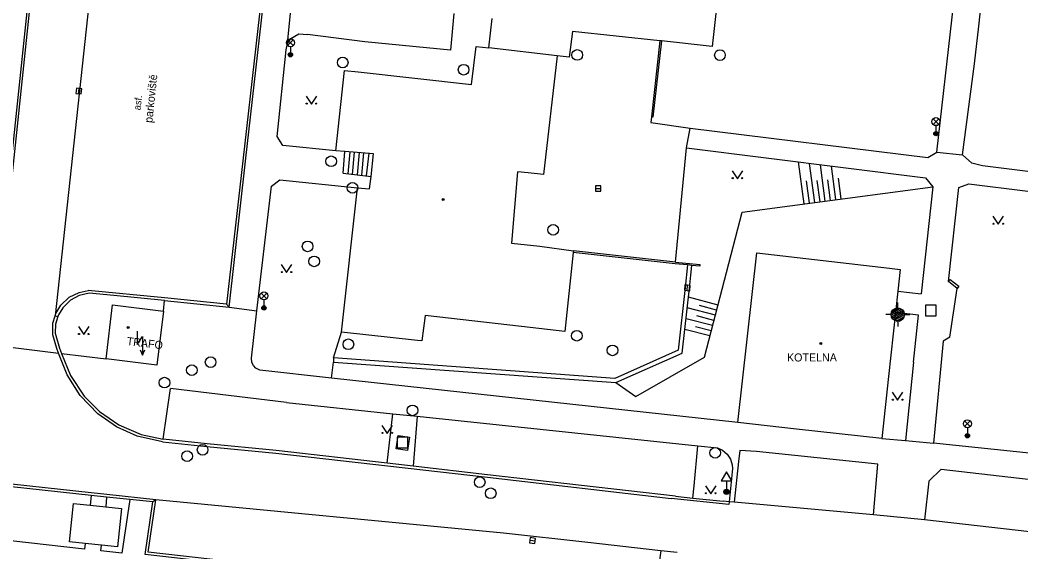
# Model space of a CAD drawing. Extents: x -595546 to -593986, y -1160845 to -1159202.
# Drawn here: x -594302.3 to -594208.4, y -1159536.2 to -1159486.4 of the extents above; entities that cross this region are included whole.
import ezdxf

# ---------------------------------------------------------------- set-up
doc = ezdxf.new("R2010")
doc.units = 0
for name, color, linetype in [('Level 25', 7, 'Continuous'), ('Level 26', 7, 'Continuous'), ('Level 27', 7, 'Continuous'), ('Level 33', 7, 'Continuous'), ('Level 34', 7, 'Continuous'), ('Level 35', 7, 'Continuous'), ('Level 36', 7, 'Continuous'), ('Level 39', 7, 'Continuous'), ('Specificka linie pasportu komunikaci', 7, 'Continuous'), ('TM - budovy zdene_ betonove - VP', 7, 'Continuous'), ('TM - chodniky - VP', 7, 'Continuous'), ('TM - horni hrana svahu', 7, 'Continuous'), ('TM - komunikace - VP', 7, 'Continuous'), ('TM - popis objektu', 7, 'Continuous'), ('TM - popis povrchu', 7, 'Continuous'), ('TM - poznamka', 7, 'Continuous'), ('TM - rozhrani mezi zpev. plochami mezi sebou - VP', 7, 'Continuous'), ('TM - rozhrani ploch obecne - VP', 7, 'Continuous'), ('TM - schody - VP', 7, 'Continuous'), ('TM - srafovani', 7, 'Continuous')]:
    doc.layers.add(name, color=color, linetype=linetype)

msp = doc.modelspace()

# ---------------------------------------------------------------- linework, layer by layer
at = {"layer": 'Level 25'}
for radius in [0.25, 0.2, 0.15, 0.1, 0.05]:
    msp.add_circle((-594236.05, -1159530.6), radius, dxfattribs=at)
at = {"layer": 'Level 26'}
for points in [[(-594217.4, -1159514.11), (-594216.4, -1159514.11), (-594216.4, -1159513.11), (-594217.4, -1159513.11)], [(-594217.4, -1159514.11), (-594216.4, -1159514.11), (-594216.4, -1159513.11), (-594217.4, -1159513.11)], [(-594266.92, -1159526.49), (-594265.92, -1159526.49), (-594265.92, -1159525.49), (-594266.92, -1159525.49)]]:
    msp.add_lwpolyline(points, close=True, dxfattribs=at)
at = {"layer": 'Level 27'}
for p, q in [((-594296.775, -1159493.309), (-594296.725, -1159492.811)), ((-594248.33, -1159502.19), (-594247.83, -1159502.19)), ((-594239.74, -1159511.739), (-594239.7, -1159511.241)), ((-594254.488, -1159535.135), (-594253.992, -1159535.205)), ((-594254.488, -1159535.135), (-594253.992, -1159535.205))]:
    msp.add_line(p, q, dxfattribs=at)
for points in [[(-594296.526, -1159493.333), (-594296.477, -1159492.836), (-594296.974, -1159492.787), (-594297.023, -1159493.284)], [(-594248.33, -1159502.44), (-594247.83, -1159502.44), (-594247.83, -1159501.94), (-594248.33, -1159501.94)], [(-594239.491, -1159511.76), (-594239.45, -1159511.261), (-594239.949, -1159511.22), (-594239.989, -1159511.719)], [(-594254.523, -1159535.382), (-594254.028, -1159535.453), (-594253.957, -1159534.958), (-594254.452, -1159534.887)], [(-594254.523, -1159535.382), (-594254.028, -1159535.453), (-594253.957, -1159534.958), (-594254.452, -1159534.887)]]:
    msp.add_lwpolyline(points, close=True, dxfattribs=at)
for centre in [(-594250.04, -1159489.68), (-594236.66, -1159489.69), (-594272.02, -1159490.38), (-594260.69, -1159491.06), (-594273.1, -1159499.64), (-594271.11, -1159502.12), (-594252.3, -1159506.06), (-594275.31, -1159507.61), (-594274.7, -1159509.01), (-594250.08, -1159515.98), (-594271.49, -1159516.78), (-594246.73, -1159517.35), (-594284.4, -1159518.45), (-594286.17, -1159519.2), (-594288.73, -1159520.37), (-594265.48, -1159522.97), (-594286.61, -1159527.26), (-594285.15, -1159526.66), (-594237.11, -1159526.95), (-594237.11, -1159526.95), (-594259.18, -1159529.7), (-594259.18, -1159529.7), (-594258.15, -1159530.74), (-594258.15, -1159530.74)]:
    msp.add_circle(centre, 0.5, dxfattribs=at)
at = {"layer": 'Level 33'}
for p, q in [((-594277.185, -1159488.8), (-594276.655, -1159488.27)), ((-594277.185, -1159488.27), (-594276.655, -1159488.8)), ((-594276.92, -1159488.91), (-594276.92, -1159489.66)), ((-594216.685, -1159496.19), (-594216.155, -1159495.66)), ((-594216.685, -1159495.66), (-594216.155, -1159496.19)), ((-594216.42, -1159496.3), (-594216.42, -1159497.05)), ((-594279.675, -1159512.51), (-594279.145, -1159511.98)), ((-594279.675, -1159511.98), (-594279.145, -1159512.51)), ((-594279.41, -1159512.62), (-594279.41, -1159513.37)), ((-594213.735, -1159524.49), (-594213.205, -1159523.96)), ((-594213.735, -1159523.96), (-594213.205, -1159524.49)), ((-594213.47, -1159524.6), (-594213.47, -1159525.35))]:
    msp.add_line(p, q, dxfattribs=at)
for centre, radius in [((-594276.92, -1159488.535), 0.375), ((-594276.92, -1159489.66), 0.2), ((-594276.92, -1159489.66), 0.145), ((-594276.92, -1159489.66), 0.0876), ((-594216.42, -1159495.925), 0.375), ((-594216.42, -1159497.05), 0.2), ((-594216.42, -1159497.05), 0.145), ((-594216.42, -1159497.05), 0.0876), ((-594279.41, -1159512.245), 0.375), ((-594279.41, -1159513.37), 0.2), ((-594279.41, -1159513.37), 0.145), ((-594279.41, -1159513.37), 0.0876), ((-594213.47, -1159524.225), 0.375), ((-594213.47, -1159525.35), 0.2), ((-594213.47, -1159525.35), 0.145), ((-594213.47, -1159525.35), 0.0876)]:
    msp.add_circle(centre, radius, dxfattribs=at)
at = {"layer": 'Level 34'}
for p, q in [((-594236.05, -1159529.582), (-594236.05, -1159530.6)), ((-594236.3, -1159530.6), (-594235.8, -1159530.6))]:
    msp.add_line(p, q, dxfattribs=at)
msp.add_lwpolyline([(-594236.55, -1159529.582), (-594235.55, -1159529.582), (-594236.05, -1159528.716)], close=True, dxfattribs=at)
at = {"layer": 'Level 35'}
for p, q in [((-594220.62, -1159514.067), (-594219.623, -1159513.492)), ((-594220.619, -1159513.905), (-594219.764, -1159513.412)), ((-594220.585, -1159514.209), (-594219.518, -1159513.593)), ((-594220.557, -1159513.708), (-594219.966, -1159513.367)), ((-594220.521, -1159514.334), (-594219.442, -1159513.711)), ((-594220, -1159513.365), (-594220, -1159512.865)), ((-594220.625, -1159513.99), (-594221.125, -1159513.99)), ((-594220.43, -1159514.443), (-594219.393, -1159513.844)), ((-594220.308, -1159514.534), (-594219.375, -1159513.996)), ((-594220.14, -1159514.599), (-594219.403, -1159514.173)), ((-594220, -1159514.615), (-594220, -1159515.115)), ((-594219.86, -1159514.599), (-594219.543, -1159514.416)), ((-594219.375, -1159513.99), (-594218.875, -1159513.99))]:
    msp.add_line(p, q, dxfattribs=at)
msp.add_circle((-594220, -1159513.99), 0.625, dxfattribs=at)
at = {"layer": 'Level 36'}
for points in [[(-594275.45, -1159493.53), (-594274.95, -1159494.28), (-594274.45, -1159493.53)], [(-594235.52, -1159500.52), (-594235.02, -1159501.27), (-594234.52, -1159500.52)], [(-594211.07, -1159504.79), (-594210.57, -1159505.54), (-594210.07, -1159504.79)], [(-594277.79, -1159509.32), (-594277.29, -1159510.07), (-594276.79, -1159509.32)], [(-594296.79, -1159515.12), (-594296.29, -1159515.87), (-594295.79, -1159515.12)], [(-594291.29, -1159515.55), (-594291.29, -1159516.8), (-594290.79, -1159516.05), (-594290.79, -1159517.8)], [(-594291.009, -1159517.311), (-594290.79, -1159517.8), (-594290.571, -1159517.311)], [(-594220.51, -1159521.27), (-594220.01, -1159522.02), (-594219.51, -1159521.27)], [(-594268.34, -1159524.38), (-594267.84, -1159525.13), (-594267.34, -1159524.38)], [(-594238.03, -1159530.03), (-594237.53, -1159530.78), (-594237.03, -1159530.03)]]:
    msp.add_lwpolyline(points, dxfattribs=at)
for centre in [(-594275.4, -1159494.23), (-594274.501, -1159494.23), (-594235.47, -1159501.22), (-594234.571, -1159501.22), (-594211.02, -1159505.49), (-594210.121, -1159505.49), (-594277.74, -1159510.02), (-594276.841, -1159510.02), (-594296.74, -1159515.82), (-594295.841, -1159515.82), (-594220.46, -1159521.97), (-594219.561, -1159521.97), (-594268.29, -1159525.08), (-594267.391, -1159525.08), (-594237.98, -1159530.73), (-594237.081, -1159530.73)]:
    msp.add_circle(centre, 0.05, dxfattribs=at)
at = {"layer": 'Level 39'}
for centre, radius in [((-594262.61, -1159503.21), 0.09), ((-594262.61, -1159503.21), 0.0398), ((-594292.14, -1159515.2), 0.09), ((-594292.14, -1159515.2), 0.0398), ((-594227.22, -1159516.71), 0.09), ((-594227.22, -1159516.71), 0.0398)]:
    msp.add_circle(centre, radius, dxfattribs=at)
at = {"layer": 'Specificka linie pasportu komunikaci'}
for points in [[(-594277.19, -1159488.59), (-594276.17, -1159478.19)], [(-594239.8, -1159498.37), (-594239.44, -1159496.52)], [(-594216.32, -1159498.79), (-594213.93, -1159499.04)], [(-594282.9, -1159513.03), (-594282.68, -1159513.3)], [(-594282.68, -1159513.3), (-594280.061, -1159513.66)], [(-594298.97, -1159514.11), (-594298.71, -1159514.19)], [(-594272.88, -1159518.06), (-594272.14, -1159515.63)], [(-594304.68, -1159516.86), (-594298.65, -1159517.61)], [(-594273.08, -1159519.94), (-594272.9, -1159518.46)], [(-594267.85, -1159527.92), (-594267.32, -1159523.28)], [(-594265.04, -1159523.52), (-594265.42, -1159528.2)], [(-594219.28, -1159525.8), (-594216.63, -1159526.03)], [(-594239.19, -1159531.18), (-594239.09, -1159530.04), (-594238.73, -1159526.3)], [(-594233.25, -1159526.81), (-594234.8, -1159526.72), (-594234.93, -1159527.75)], [(-594222.26, -1159532.77), (-594221.86, -1159528), (-594233.25, -1159526.81)], [(-594234.93, -1159527.75), (-594235.33, -1159531.58)], [(-594289.54, -1159531.36), (-594289.81, -1159531.53)], [(-594249.05, -1159535.35), (-594256.96, -1159534.48), (-594289.54, -1159531.36)], [(-594242.19, -1159536.14), (-594249.05, -1159535.35)]]:
    msp.add_lwpolyline(points, dxfattribs=at)
at = {"layer": 'TM - budovy zdene_ betonove - VP'}
for points in [[(-594236.56, -1159481.31), (-594237.4, -1159488.88)], [(-594258.32, -1159489.02), (-594258.01, -1159486.27)], [(-594250.49, -1159487.48), (-594250.79, -1159489.88)], [(-594242.3, -1159488.34), (-594250.49, -1159487.48)], [(-594242.15, -1159488.36), (-594242.3, -1159488.34)], [(-594237.4, -1159488.88), (-594242.15, -1159488.36)], [(-594259.94, -1159492.44), (-594259.51, -1159488.89)], [(-594259.51, -1159488.89), (-594258.32, -1159489.02)], [(-594251.93, -1159489.75), (-594258.32, -1159489.02)], [(-594251.93, -1159489.75), (-594253.21, -1159500.88)], [(-594250.79, -1159489.88), (-594251.93, -1159489.75)], [(-594272.67, -1159498.65), (-594271.84, -1159491.13)], [(-594271.84, -1159491.13), (-594270.56, -1159491.27)], [(-594270.56, -1159491.27), (-594259.94, -1159492.44)], [(-594271.82, -1159498.72), (-594272.67, -1159498.65)], [(-594269.13, -1159498.93), (-594271.82, -1159498.72)], [(-594269.37, -1159501.05), (-594269.13, -1159498.93)], [(-594269.5, -1159502.21), (-594269.37, -1159501.05)], [(-594255.64, -1159500.63), (-594256.2, -1159507.3)], [(-594254.64, -1159500.73), (-594255.64, -1159500.63)], [(-594253.21, -1159500.88), (-594254.64, -1159500.73)], [(-594272.14, -1159515.63), (-594270.63, -1159502.12)], [(-594270.63, -1159502.12), (-594269.5, -1159502.21)], [(-594256.2, -1159507.3), (-594253.53, -1159507.6)], [(-594253.53, -1159507.6), (-594250.4, -1159508.02)], [(-594250.4, -1159508.02), (-594250.42, -1159508.17)], [(-594250.42, -1159508.17), (-594251.21, -1159515.57)], [(-594234.99, -1159524.12), (-594233.22, -1159508.22)], [(-594233.22, -1159508.22), (-594220.78, -1159509.65)], [(-594220.78, -1159509.65), (-594219.78, -1159509.76)], [(-594219.78, -1159509.76), (-594220, -1159511.81)], [(-594220, -1159511.81), (-594220.22, -1159513.8)], [(-594294.21, -1159518.14), (-594293.6, -1159513.08)], [(-594293.6, -1159513.08), (-594288.83, -1159513.68)], [(-594288.83, -1159513.68), (-594289.45, -1159518.75)], [(-594264.28, -1159514.09), (-594264.6, -1159516.47)], [(-594255.25, -1159515.12), (-594264.28, -1159514.09)], [(-594220.22, -1159513.8), (-594220.87, -1159519.79)], [(-594251.21, -1159515.57), (-594255.25, -1159515.12)], [(-594265, -1159516.42), (-594272.14, -1159515.63)], [(-594264.6, -1159516.47), (-594265, -1159516.42)], [(-594289.45, -1159518.75), (-594294.21, -1159518.14)], [(-594220.87, -1159519.79), (-594221.5, -1159525.61)], [(-594229.5, -1159524.73), (-594234.99, -1159524.12)], [(-594221.5, -1159525.61), (-594229.5, -1159524.73)]]:
    msp.add_lwpolyline(points, dxfattribs=at)
at = {"layer": 'TM - chodniky - VP'}
for points in [[(-594212.41, -1159486.99), (-594209.86, -1159463.5)], [(-594216.32, -1159498.79), (-594214.73, -1159484.77)], [(-594261.6, -1159485.8), (-594261.93, -1159489.23), (-594269.94, -1159488.44)], [(-594212.8, -1159490.51), (-594212.41, -1159486.99)], [(-594277.19, -1159488.59), (-594276.89, -1159488.14), (-594276.15, -1159487.71), (-594275.32, -1159487.75)], [(-594269.94, -1159488.44), (-594275.32, -1159487.75)], [(-594242.3, -1159488.34), (-594243.09, -1159495.48)], [(-594272.67, -1159498.65), (-594277.62, -1159498.17), (-594278.18, -1159497.3), (-594277.32, -1159489.21)], [(-594277.32, -1159489.21), (-594277.19, -1159488.59)], [(-594213.93, -1159499.04), (-594212.8, -1159490.51)], [(-594243.09, -1159495.48), (-594243.13, -1159495.99), (-594239.44, -1159496.52)], [(-594239.44, -1159496.52), (-594217.18, -1159499.29), (-594216.32, -1159498.79)], [(-594240.84, -1159509.08), (-594239.8, -1159498.37)], [(-594239.8, -1159498.37), (-594217.39, -1159501.2), (-594216.7, -1159502.02)], [(-594212.04, -1159500.05), (-594213.05, -1159499.81), (-594213.93, -1159499.04)], [(-594207.3, -1159500.66), (-594212.04, -1159500.05)], [(-594280.06, -1159513.66), (-594278.71, -1159501.96), (-594277.91, -1159501.38), (-594270.63, -1159502.12)], [(-594216.7, -1159502.02), (-594217.81, -1159512.05)], [(-594215.23, -1159510.89), (-594214.26, -1159502.08), (-594213.32, -1159501.76), (-594196.75, -1159503.82)], [(-594240.84, -1159509.08), (-594250.4, -1159508.02)], [(-594214.42, -1159511.54), (-594215.23, -1159510.89)], [(-594220, -1159511.81), (-594217.81, -1159512.05)], [(-594215.12, -1159516.11), (-594214.42, -1159511.54)], [(-594288.83, -1159513.68), (-594288.74, -1159512.67)], [(-594280.57, -1159518.07), (-594280.06, -1159513.66)], [(-594218.52, -1159518.44), (-594218.05, -1159514.04), (-594220.22, -1159513.8)], [(-594215.74, -1159516.49), (-594216.63, -1159526.03)], [(-594215.12, -1159516.11), (-594215.74, -1159516.49)], [(-594298.38, -1159517.64), (-594294.21, -1159518.14)], [(-594279.8, -1159519.2), (-594280.16, -1159519.03), (-594280.39, -1159518.77), (-594280.55, -1159518.49), (-594280.57, -1159518.07)], [(-594273.08, -1159519.94), (-594279.8, -1159519.2)], [(-594218.52, -1159518.44), (-594219.28, -1159525.8)], [(-594234.99, -1159524.12), (-594273.08, -1159519.94)], [(-594288.85, -1159525.68), (-594288.18, -1159520.91)], [(-594277.28, -1159522.23), (-594288.18, -1159520.91)], [(-594277.28, -1159522.23), (-594267.32, -1159523.28)], [(-594267.32, -1159523.28), (-594265.04, -1159523.52)], [(-594265.04, -1159523.52), (-594238.73, -1159526.3)], [(-594221.5, -1159525.61), (-594219.28, -1159525.8)], [(-594238.73, -1159526.3), (-594236.89, -1159526.49)], [(-594236.89, -1159526.49), (-594236.43, -1159526.69), (-594235.98, -1159527.08), (-594235.68, -1159527.54), (-594235.52, -1159528.07)], [(-594206.76, -1159527.07), (-594216.63, -1159526.03)], [(-594235.52, -1159528.07), (-594235.5, -1159528.42), (-594235.8, -1159531.54)], [(-594217.08, -1159529.59), (-594215.94, -1159528.49)], [(-594215.94, -1159528.49), (-594191.17, -1159531.31)], [(-594217.08, -1159529.59), (-594217.48, -1159533.21)], [(-594295.61, -1159530.93), (-594295.71, -1159531.85)], [(-594291.97, -1159531.32), (-594292.74, -1159536.35), (-594294.68, -1159536.12), (-594294.63, -1159535.6)], [(-594294.15, -1159531.11), (-594294.24, -1159532)], [(-594295.71, -1159531.85), (-594294.24, -1159532)], [(-594296.16, -1159535.44), (-594296.22, -1159535.97), (-594311.43, -1159534.24)], [(-594294.63, -1159535.6), (-594296.16, -1159535.44)]]:
    msp.add_lwpolyline(points, dxfattribs=at)
at = {"layer": 'TM - horni hrana svahu'}
msp.add_lwpolyline([(-594246.42, -1159520.37), (-594244.55, -1159521.66), (-594238.11, -1159517.98), (-594234.59, -1159504.4), (-594216.7, -1159502.02)], dxfattribs=at)
at = {"layer": 'TM - komunikace - VP'}
for points in [[(-594300.5, -1159474.89), (-594303.07, -1159499.31)], [(-594282.68, -1159513.3), (-594281.13, -1159499.62), (-594278.68, -1159477.85)], [(-594295.8, -1159512), (-594296.74, -1159512.22), (-594297.54, -1159512.65), (-594298.27, -1159513.38), (-594298.65, -1159514.02), (-594298.71, -1159514.19)], [(-594288.74, -1159512.67), (-594293.49, -1159512.22), (-594295.8, -1159512)], [(-594288.74, -1159512.67), (-594282.68, -1159513.3)], [(-594298.71, -1159514.19), (-594298.93, -1159514.88), (-594298.96, -1159515.74), (-594298.56, -1159517.13), (-594298.38, -1159517.64)], [(-594298.38, -1159517.64), (-594297.53, -1159519.69), (-594296.26, -1159521.63), (-594294.81, -1159523.08), (-594293, -1159524.32), (-594290.9, -1159525.24), (-594288.85, -1159525.68)], [(-594284.74, -1159526.09), (-594288.85, -1159525.68)], [(-594278.26, -1159526.73), (-594284.74, -1159526.09)], [(-594267.85, -1159527.92), (-594278.26, -1159526.73)], [(-594265.42, -1159528.2), (-594267.85, -1159527.92)], [(-594258.44, -1159529), (-594265.42, -1159528.2)], [(-594295.61, -1159530.93), (-594306.25, -1159529.8), (-594306.2, -1159529.27)], [(-594240.83, -1159531.01), (-594258.44, -1159529)], [(-594294.15, -1159531.11), (-594295.61, -1159530.93)], [(-594291.97, -1159531.32), (-594294.15, -1159531.11)], [(-594289.81, -1159531.53), (-594291.97, -1159531.32)], [(-594257.79, -1159540.2), (-594290.53, -1159536.47), (-594289.81, -1159531.53)], [(-594240.83, -1159531.01), (-594239.19, -1159531.18)], [(-594239.19, -1159531.18), (-594236.37, -1159531.48)], [(-594235.8, -1159531.54), (-594236.37, -1159531.48)], [(-594235.33, -1159531.58), (-594235.8, -1159531.54)], [(-594222.26, -1159532.77), (-594235.33, -1159531.58)], [(-594217.48, -1159533.21), (-594222.26, -1159532.77)], [(-594191.71, -1159536.17), (-594217.48, -1159533.21)], [(-594242.19, -1159536.14), (-594242.98, -1159541.61)], [(-594240.67, -1159536.3), (-594242.19, -1159536.14)]]:
    msp.add_lwpolyline(points, dxfattribs=at)
at = {"layer": 'TM - rozhrani mezi zpev. plochami mezi sebou - VP'}
msp.add_lwpolyline([(-594294.48, -1159472.68), (-594294.56, -1159473.36), (-594298.97, -1159514.11)], dxfattribs=at)
at = {"layer": 'TM - rozhrani ploch obecne - VP'}
for points in [[(-594304.68, -1159516.86), (-594303.16, -1159502.53), (-594303, -1159501.09), (-594300.25, -1159474.92), (-594300.01, -1159472.69), (-594298.28, -1159455.59), (-594298.09, -1159454.03), (-594297.84, -1159452.09)], [(-594291.66, -1159476.4), (-594278.96, -1159478.07), (-594281.38, -1159499.59), (-594282.9, -1159513.03)], [(-594242.15, -1159488.36), (-594242.94, -1159495.5), (-594243.09, -1159495.48)], [(-594271.98, -1159500.76), (-594271.82, -1159498.72)], [(-594271.98, -1159500.76), (-594269.37, -1159501.05)], [(-594239.7, -1159509.35), (-594240.86, -1159509.23), (-594250.42, -1159508.17)], [(-594239.7, -1159509.35), (-594239.92, -1159511.47), (-594240.58, -1159517.34), (-594246.5, -1159519.97), (-594272.88, -1159518.06), (-594272.9, -1159518.46), (-594246.42, -1159520.37)], [(-594246.42, -1159520.37), (-594240.2, -1159517.62), (-594239.52, -1159511.51), (-594239.3, -1159509.39)], [(-594240.84, -1159509.08), (-594238.54, -1159509.32), (-594238.56, -1159509.47), (-594239.3, -1159509.39)], [(-594239.3, -1159509.39), (-594239.7, -1159509.35)], [(-594215.23, -1159510.89), (-594215.07, -1159510.7), (-594214.26, -1159511.34), (-594214.42, -1159511.54)], [(-594298.97, -1159514.11), (-594298.9, -1159513.89), (-594298.43, -1159513.11), (-594297.65, -1159512.38), (-594296.74, -1159511.94), (-594295.87, -1159511.74)], [(-594282.9, -1159513.03), (-594288.72, -1159512.42), (-594295.87, -1159511.74)], [(-594298.65, -1159517.61), (-594298.81, -1159517.18), (-594299.2, -1159515.91), (-594299.2, -1159514.8), (-594298.97, -1159514.11)], [(-594295.59, -1159530.7), (-594305.98, -1159529.58), (-594304.9, -1159519.12), (-594304.68, -1159516.86)], [(-594288.91, -1159525.92), (-594291.28, -1159525.39), (-594293.22, -1159524.51), (-594294.97, -1159523.28), (-594296.64, -1159521.58), (-594297.86, -1159519.64), (-594298.6, -1159517.76), (-594298.65, -1159517.61)], [(-594272.88, -1159518.06), (-594272.9, -1159518.46)], [(-594272.9, -1159518.46), (-594246.42, -1159520.37)], [(-594288.91, -1159525.92), (-594284.76, -1159526.34), (-594278.28, -1159526.98), (-594258.46, -1159529.24), (-594241.22, -1159531.22)], [(-594265.96, -1159526.72), (-594267, -1159526.56), (-594266.81, -1159525.33), (-594265.77, -1159525.49), (-594265.96, -1159526.72)], [(-594294.12, -1159530.86), (-594295.59, -1159530.7)], [(-594289.54, -1159531.36), (-594294.12, -1159530.86)], [(-594257.49, -1159539.98), (-594290.25, -1159536.25), (-594289.54, -1159531.36)], [(-594235.8, -1159531.54), (-594235.83, -1159531.79), (-594241.22, -1159531.22)], [(-594296.16, -1159535.44), (-594297.64, -1159535.29), (-594297.26, -1159531.69), (-594295.71, -1159531.85)], [(-594294.24, -1159532), (-594292.76, -1159532.16), (-594293.14, -1159535.76), (-594294.63, -1159535.6)]]:
    msp.add_lwpolyline(points, dxfattribs=at)
at = {"layer": 'TM - schody - VP'}
for points in [[(-594271.37, -1159498.76), (-594271.54, -1159500.81)], [(-594271.11, -1159500.86), (-594270.92, -1159498.79)], [(-594270.48, -1159498.82), (-594270.68, -1159500.9)], [(-594270.24, -1159500.95), (-594270.03, -1159498.86)], [(-594269.58, -1159498.89), (-594269.81, -1159501)]]:
    msp.add_lwpolyline(points, dxfattribs=at)
at = {"layer": 'TM - srafovani'}
for points in [[(-594228.77, -1159503.63), (-594229.29, -1159499.7)], [(-594227.78, -1159503.49), (-594228.27, -1159499.83)], [(-594226.79, -1159503.36), (-594227.24, -1159499.96)], [(-594225.8, -1159503.23), (-594226.21, -1159500.09)], [(-594228.27, -1159503.56), (-594228.55, -1159501.48)], [(-594227.28, -1159503.43), (-594227.55, -1159501.44)], [(-594226.29, -1159503.3), (-594226.55, -1159501.38)], [(-594225.3, -1159503.16), (-594225.56, -1159501.23)], [(-594236.84, -1159513.1), (-594239.62, -1159512.38)], [(-594237.09, -1159514.06), (-594239.73, -1159513.38)], [(-594236.97, -1159513.58), (-594238.59, -1159513.16)], [(-594237.35, -1159515.03), (-594239.84, -1159514.39)], [(-594237.22, -1159514.55), (-594238.82, -1159514.13)], [(-594237.6, -1159516), (-594239.95, -1159515.39)], [(-594237.47, -1159515.52), (-594238.96, -1159515.13)]]:
    msp.add_lwpolyline(points, dxfattribs=at)

# ---------------------------------------------------------------- texts
at = {"layer": 'TM - popis objektu'}
msp.add_text('TRAFO', height=0.75, rotation=353, dxfattribs=at).set_placement((-594292.3, -1159516.84))
msp.add_text('KOTELNA', height=0.75, dxfattribs=at).set_placement((-594230.38, -1159518.39))
at = {"layer": 'TM - popis povrchu'}
msp.add_text('asf.', height=0.65, rotation=82.95249, dxfattribs=at).set_placement((-594290.99, -1159494.88))
at = {"layer": 'TM - poznamka'}
msp.add_text('parkoviště', height=0.75, rotation=84, dxfattribs=at).set_placement((-594289.87, -1159496.07))

doc.saveas('drawing.dxf')
